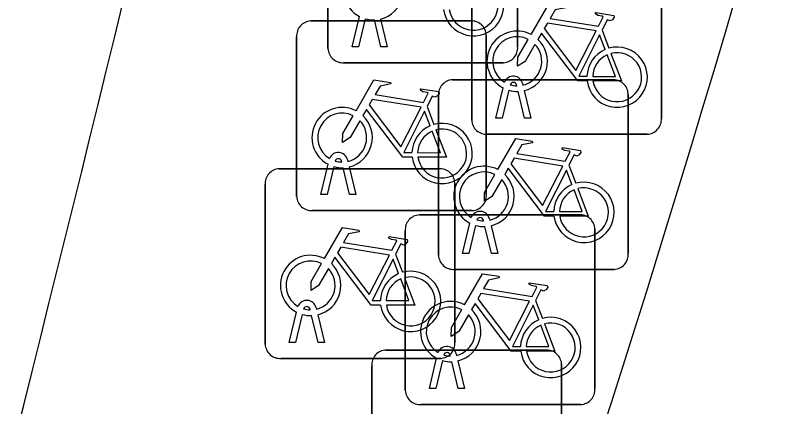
# Model space of a CAD drawing. Extents: x 160676 to 161153, y 383244 to 383713.
# Drawn here: x 161140.81 to 161144.841, y 383517.521 to 383519.583 of the extents above; entities that cross this region are included whole.
import ezdxf

# ---------------------------------------------------------------- set-up
doc = ezdxf.new("R2010")
doc.units = 0
for name, color, linetype in [('IMGEO_Fietsenrek', 7, 'Continuous'), ('IMGEO_Fietspad_gesloten', 7, 'Continuous'), ('IMGEO_Rijbaan_lokaal_gesloten', 7, 'Continuous')]:
    doc.layers.add(name, color=color, linetype=linetype)

msp = doc.modelspace()

# ---------------------------------------------------------------- linework, layer by layer
at = {"layer": 'IMGEO_Fietsenrek'}
for p, q in [((161143.4555, 383520.2581), (161143.4555, 383519.4172)), ((161143.4555, 383519.4172), (161143.4555, 383520.2581)), ((161142.4565, 383519.4079), (161142.4565, 383520.2488)), ((161142.4565, 383520.2488), (161142.4565, 383519.4079)), ((161143.2135, 383519.0309), (161143.2135, 383519.8718)), ((161143.2135, 383519.8718), (161143.2135, 383519.0309)), ((161144.2125, 383519.8811), (161144.2125, 383519.0402)), ((161144.2125, 383519.0402), (161144.2125, 383519.8811)), ((161142.5835, 383519.4173), (161142.6218, 383519.5773)), ((161142.6522, 383519.5651), (161142.6169, 383519.4173)), ((161142.3659, 383519.5535), (161143.2068, 383519.5535)), ((161143.2068, 383519.5535), (161142.3659, 383519.5535)), ((161142.735, 383519.4173), (161142.7011, 383519.559)), ((161142.7334, 383519.5633), (161142.7684, 383519.4173)), ((161143.9002, 383519.5052), (161143.9365, 383519.41)), ((161142.2915, 383518.6289), (161142.2915, 383519.4698)), ((161142.2915, 383519.4698), (161142.2915, 383518.6289)), ((161143.2905, 383519.4791), (161143.2905, 383518.6382)), ((161143.2905, 383518.6382), (161143.2905, 383519.4791)), ((161142.6169, 383519.4173), (161142.5835, 383519.4173)), ((161142.7684, 383519.4173), (161142.735, 383519.4173)), ((161143.3811, 383519.3335), (161142.5402, 383519.3335)), ((161142.5402, 383519.3335), (161143.3811, 383519.3335)), ((161143.1129, 383519.2435), (161143.9538, 383519.2435)), ((161143.9538, 383519.2435), (161143.1129, 383519.2435)), ((161143.4509, 383519.2119), (161143.4499, 383519.2162)), ((161143.4816, 383519.2234), (161143.4834, 383519.2155)), ((161143.3405, 383519.0403), (161143.3788, 383519.2003)), ((161143.4092, 383519.1881), (161143.3739, 383519.0403)), ((161143.492, 383519.0403), (161143.4581, 383519.182)), ((161143.4904, 383519.1863), (161143.5254, 383519.0403)), ((161144.0375, 383519.1691), (161144.0375, 383518.3282)), ((161144.0375, 383518.3282), (161144.0375, 383519.1691)), ((161143.0385, 383518.3189), (161143.0385, 383519.1598)), ((161143.0385, 383519.1598), (161143.0385, 383518.3189)), ((161142.9782, 383519.1032), (161143.0145, 383519.008)), ((161143.3739, 383519.0403), (161143.3405, 383519.0403)), ((161143.5254, 383519.0403), (161143.492, 383519.0403)), ((161144.1381, 383518.9565), (161143.2972, 383518.9565)), ((161143.2972, 383518.9565), (161144.1381, 383518.9565)), ((161142.4185, 383518.6383), (161142.4568, 383518.7983)), ((161142.5289, 383518.8099), (161142.5279, 383518.8142)), ((161142.5596, 383518.8214), (161142.5614, 383518.8135)), ((161142.1999, 383518.7745), (161143.0408, 383518.7745)), ((161143.0408, 383518.7745), (161142.1999, 383518.7745)), ((161142.4872, 383518.7861), (161142.4519, 383518.6383)), ((161142.57, 383518.6383), (161142.5361, 383518.78)), ((161142.5684, 383518.7843), (161142.6034, 383518.6383)), ((161143.7252, 383518.7932), (161143.7615, 383518.698)), ((161142.1255, 383517.8499), (161142.1255, 383518.6908)), ((161142.1255, 383518.6908), (161142.1255, 383517.8499)), ((161143.1245, 383518.7001), (161143.1245, 383517.8592)), ((161143.1245, 383517.8592), (161143.1245, 383518.7001)), ((161142.4519, 383518.6383), (161142.4185, 383518.6383)), ((161142.6034, 383518.6383), (161142.57, 383518.6383)), ((161143.2161, 383518.5545), (161142.3752, 383518.5545)), ((161142.3752, 383518.5545), (161143.2161, 383518.5545)), ((161142.9379, 383518.5315), (161143.7788, 383518.5315)), ((161143.7788, 383518.5315), (161142.9379, 383518.5315)), ((161143.1655, 383518.3283), (161143.2038, 383518.4883)), ((161143.2342, 383518.4761), (161143.1989, 383518.3283)), ((161143.2759, 383518.4999), (161143.2749, 383518.5042)), ((161143.3066, 383518.5114), (161143.3084, 383518.5035)), ((161142.8635, 383517.6069), (161142.8635, 383518.4478)), ((161142.8635, 383518.4478), (161142.8635, 383517.6069)), ((161143.317, 383518.3283), (161143.2831, 383518.47)), ((161143.3154, 383518.4743), (161143.3504, 383518.3283)), ((161143.8625, 383518.4571), (161143.8625, 383517.6162)), ((161143.8625, 383517.6162), (161143.8625, 383518.4571)), ((161142.8122, 383518.3242), (161142.8485, 383518.229)), ((161143.1989, 383518.3283), (161143.1655, 383518.3283)), ((161143.3504, 383518.3283), (161143.317, 383518.3283)), ((161143.9631, 383518.2445), (161143.1222, 383518.2445)), ((161143.1222, 383518.2445), (161143.9631, 383518.2445)), ((161143.5502, 383518.0812), (161143.5865, 383517.986)), ((161142.3629, 383518.0309), (161142.3619, 383518.0352)), ((161142.3936, 383518.0424), (161142.3954, 383518.0345)), ((161142.2525, 383517.8593), (161142.2908, 383518.0193)), ((161142.3212, 383518.0071), (161142.2859, 383517.8593)), ((161142.404, 383517.8593), (161142.3701, 383518.001)), ((161142.4024, 383518.0053), (161142.4374, 383517.8593)), ((161142.2859, 383517.8593), (161142.2525, 383517.8593)), ((161142.4374, 383517.8593), (161142.404, 383517.8593)), ((161142.7619, 383517.8195), (161143.6028, 383517.8195)), ((161143.6028, 383517.8195), (161142.7619, 383517.8195)), ((161143.1009, 383517.7879), (161143.0999, 383517.7922)), ((161143.1316, 383517.7994), (161143.1334, 383517.7915)), ((161143.0501, 383517.7755), (161142.2092, 383517.7755)), ((161142.2092, 383517.7755), (161143.0501, 383517.7755)), ((161142.9905, 383517.6163), (161143.0288, 383517.7763)), ((161143.0592, 383517.7641), (161143.0239, 383517.6163)), ((161143.142, 383517.6163), (161143.1081, 383517.758)), ((161143.1404, 383517.7623), (161143.1754, 383517.6163)), ((161142.6875, 383516.8949), (161142.6875, 383517.7358)), ((161142.6875, 383517.7358), (161142.6875, 383516.8949)), ((161143.6865, 383517.7451), (161143.6865, 383516.9042)), ((161143.6865, 383516.9042), (161143.6865, 383517.7451)), ((161143.0239, 383517.6163), (161142.9905, 383517.6163)), ((161143.1754, 383517.6163), (161143.142, 383517.6163)), ((161143.7881, 383517.5325), (161142.9472, 383517.5325)), ((161142.9472, 383517.5325), (161143.7881, 383517.5325))]:
    msp.add_line(p, q, dxfattribs=at)
for points in [[(161143.5261, 383519.4822), (161143.6208, 383519.6457), (161143.707, 383519.6319), (161143.7087, 383519.6232), (161143.6526, 383519.6123), (161143.6264, 383519.567), (161143.8816, 383519.5262)], [(161143.8816, 383519.5262), (161143.9066, 383519.575), (161143.9015, 383519.579), (161143.8783, 383519.5827), (161143.8656, 383519.5902), (161143.8646, 383519.5933), (161143.8668, 383519.5979), (161143.9616, 383519.5828), (161143.9639, 383519.5725), (161143.9545, 383519.5601), (161143.9421, 383519.5537), (161143.9276, 383519.5599), (161143.9002, 383519.5052)], [(161143.8687, 383519.501), (161143.6119, 383519.542), (161143.5952, 383519.5132), (161143.7622, 383519.2929), (161143.8687, 383519.501)], [(161143.8218, 383519.2375), (161143.7721, 383519.2376), (161143.5814, 383519.4893), (161143.5624, 383519.4565)], [(161143.5468, 383519.4297), (161143.4952, 383519.3405), (161143.4553, 383519.3145), (161143.4565, 383519.362), (161143.511, 383519.4562)], [(161143.9167, 383519.403), (161143.8874, 383519.4798), (161143.778, 383519.2617), (161143.8207, 383519.2616)], [(161143.8507, 383519.2615), (161143.9706, 383519.2613), (161143.9274, 383519.3749)], [(161143.9472, 383519.3818), (161144.0022, 383519.2372), (161143.8521, 383519.2375)], [(161142.6041, 383519.0802), (161142.6988, 383519.2437), (161142.785, 383519.2299), (161142.7867, 383519.2212), (161142.7306, 383519.2103), (161142.7044, 383519.165), (161142.9596, 383519.1242)], [(161142.9596, 383519.1242), (161142.9846, 383519.173), (161142.9795, 383519.177), (161142.9563, 383519.1807), (161142.9436, 383519.1882), (161142.9426, 383519.1913), (161142.9448, 383519.1959), (161143.0396, 383519.1808), (161143.0419, 383519.1705), (161143.0325, 383519.1581), (161143.0201, 383519.1517), (161143.0056, 383519.1579), (161142.9782, 383519.1032)], [(161142.9467, 383519.099), (161142.6899, 383519.14), (161142.6732, 383519.1112), (161142.8402, 383518.8909), (161142.9467, 383519.099)], [(161142.8998, 383518.8355), (161142.8501, 383518.8356), (161142.6594, 383519.0873), (161142.6404, 383519.0545)], [(161142.6248, 383519.0277), (161142.5732, 383518.9385), (161142.5333, 383518.9125), (161142.5345, 383518.96), (161142.589, 383519.0542)], [(161142.9947, 383519.001), (161142.9654, 383519.0778), (161142.856, 383518.8597), (161142.8987, 383518.8596)], [(161142.9287, 383518.8595), (161143.0486, 383518.8593), (161143.0054, 383518.9729)], [(161143.0252, 383518.9798), (161143.0802, 383518.8352), (161142.9301, 383518.8355)], [(161143.3511, 383518.7702), (161143.4458, 383518.9337), (161143.532, 383518.9199), (161143.5337, 383518.9112), (161143.4776, 383518.9003), (161143.4514, 383518.855), (161143.7066, 383518.8142)], [(161143.7066, 383518.8142), (161143.7316, 383518.863), (161143.7265, 383518.867), (161143.7033, 383518.8707), (161143.6906, 383518.8782), (161143.6896, 383518.8813), (161143.6918, 383518.8859), (161143.7866, 383518.8708), (161143.7889, 383518.8605), (161143.7795, 383518.8481), (161143.7671, 383518.8417), (161143.7526, 383518.8479), (161143.7252, 383518.7932)], [(161143.6937, 383518.789), (161143.4369, 383518.83), (161143.4202, 383518.8012), (161143.5872, 383518.5809), (161143.6937, 383518.789)], [(161143.6468, 383518.5255), (161143.5971, 383518.5256), (161143.4064, 383518.7773), (161143.3874, 383518.7445)], [(161143.7417, 383518.691), (161143.7124, 383518.7678), (161143.603, 383518.5497), (161143.6457, 383518.5496)], [(161143.3718, 383518.7177), (161143.3202, 383518.6285), (161143.2803, 383518.6025), (161143.2815, 383518.65), (161143.336, 383518.7442)], [(161143.6757, 383518.5495), (161143.7956, 383518.5493), (161143.7524, 383518.6629)], [(161143.7722, 383518.6698), (161143.8272, 383518.5252), (161143.6771, 383518.5255)], [(161142.4381, 383518.3012), (161142.5328, 383518.4647), (161142.619, 383518.4509), (161142.6207, 383518.4422), (161142.5646, 383518.4313), (161142.5384, 383518.386), (161142.7936, 383518.3452)], [(161142.7936, 383518.3452), (161142.8186, 383518.394), (161142.8135, 383518.398), (161142.7903, 383518.4017), (161142.7776, 383518.4092), (161142.7766, 383518.4123), (161142.7788, 383518.4169), (161142.8736, 383518.4018), (161142.8759, 383518.3915), (161142.8665, 383518.3791), (161142.8541, 383518.3727), (161142.8396, 383518.3789), (161142.8122, 383518.3242)], [(161142.7807, 383518.32), (161142.5239, 383518.361), (161142.5072, 383518.3322), (161142.6742, 383518.1119), (161142.7807, 383518.32)], [(161142.4588, 383518.2487), (161142.4072, 383518.1595), (161142.3673, 383518.1335), (161142.3685, 383518.181), (161142.423, 383518.2752)], [(161142.7338, 383518.0565), (161142.6841, 383518.0566), (161142.4934, 383518.3083), (161142.4744, 383518.2755)], [(161142.8287, 383518.222), (161142.7994, 383518.2988), (161142.69, 383518.0807), (161142.7327, 383518.0806)], [(161142.7627, 383518.0805), (161142.8826, 383518.0803), (161142.8394, 383518.1939)], [(161142.8592, 383518.2008), (161142.9142, 383518.0562), (161142.7641, 383518.0565)], [(161143.1761, 383518.0582), (161143.2708, 383518.2217), (161143.357, 383518.2079), (161143.3587, 383518.1992), (161143.3026, 383518.1883), (161143.2764, 383518.143), (161143.5316, 383518.1022)], [(161143.5316, 383518.1022), (161143.5566, 383518.151), (161143.5515, 383518.155), (161143.5283, 383518.1587), (161143.5156, 383518.1662), (161143.5146, 383518.1693), (161143.5168, 383518.1739), (161143.6116, 383518.1588), (161143.6139, 383518.1485), (161143.6045, 383518.1361), (161143.5921, 383518.1297), (161143.5776, 383518.1359), (161143.5502, 383518.0812)], [(161143.5187, 383518.077), (161143.2619, 383518.118), (161143.2452, 383518.0892), (161143.4122, 383517.8689), (161143.5187, 383518.077)], [(161143.1968, 383518.0057), (161143.1452, 383517.9165), (161143.1053, 383517.8905), (161143.1065, 383517.938), (161143.161, 383518.0322)], [(161143.4718, 383517.8135), (161143.4221, 383517.8136), (161143.2314, 383518.0653), (161143.2124, 383518.0325)], [(161143.5667, 383517.979), (161143.5374, 383518.0558), (161143.428, 383517.8377), (161143.4707, 383517.8376)], [(161143.5972, 383517.9578), (161143.6522, 383517.8132), (161143.5021, 383517.8135)], [(161143.5007, 383517.8375), (161143.6206, 383517.8373), (161143.5774, 383517.9509)]]:
    msp.add_lwpolyline(points, dxfattribs=at)
for centre, radius, start, end in [((161142.6961, 383519.7179), 0.159, 62.6766, 242.1369), ((161142.6961, 383519.7179), 0.159, 283.5766, 46.6042), ((161143.2227, 383519.6339), 0.159, 187.0065, 105.7708), ((161143.2227, 383519.6339), 0.129, 188.6715, 104.5883), ((161142.6961, 383519.7179), 0.159, 253.9967, 271.7867), ((161142.3692, 383519.4756), 0.0779, 92.4484, 184.2845), ((161142.3692, 383519.4756), 0.0779, 92.4484, 184.2845), ((161143.2126, 383519.4758), 0.0779, 2.4484, 94.2845), ((161143.2126, 383519.4758), 0.0779, 2.4484, 94.2845), ((161143.4531, 383519.3409), 0.159, 62.6766, 242.1369), ((161143.4531, 383519.3409), 0.129, 63.3192, 238.903), ((161143.4531, 383519.3409), 0.159, 283.5766, 46.6042), ((161142.5344, 383519.4112), 0.0779, 182.4484, 274.2845), ((161142.5344, 383519.4112), 0.0779, 182.4484, 274.2845), ((161143.3778, 383519.4114), 0.0779, 272.4484, 4.2845), ((161143.3778, 383519.4114), 0.0779, 272.4484, 4.2845), ((161143.4531, 383519.3409), 0.129, 283.6043, 43.4302), ((161143.9797, 383519.2569), 0.159, 113.3408, 178.3217), ((161143.9797, 383519.2569), 0.159, 187.0065, 105.7708), ((161143.9797, 383519.2569), 0.129, 113.923, 177.9556), ((161143.9797, 383519.2569), 0.129, 188.6715, 104.5883), ((161143.1162, 383519.1656), 0.0779, 92.4484, 184.2845), ((161143.1162, 383519.1656), 0.0779, 92.4484, 184.2845), ((161143.4329, 383519.2123), 0.0499, 12.8025, 158.6934), ((161143.9596, 383519.1658), 0.0779, 2.4484, 94.2845), ((161143.9596, 383519.1658), 0.0779, 2.4484, 94.2845), ((161143.4329, 383519.2123), 0.0174, 12.8025, 163.4502), ((161143.4531, 383519.3409), 0.129, 253.415, 269.0204), ((161143.4531, 383519.3409), 0.159, 253.9967, 271.7867), ((161142.5311, 383518.9389), 0.159, 62.6766, 242.1369), ((161142.5311, 383518.9389), 0.129, 63.3192, 238.903), ((161142.5311, 383518.9389), 0.159, 283.5766, 46.6042), ((161144.1348, 383519.0344), 0.0779, 272.4484, 4.2845), ((161144.1348, 383519.0344), 0.0779, 272.4484, 4.2845), ((161142.5311, 383518.9389), 0.129, 283.6043, 43.4302), ((161143.0577, 383518.8549), 0.159, 113.3408, 178.3217), ((161143.0577, 383518.8549), 0.159, 187.0065, 105.7708), ((161143.2914, 383519.0342), 0.0779, 182.4484, 274.2845), ((161143.2914, 383519.0342), 0.0779, 182.4484, 274.2845), ((161143.0577, 383518.8549), 0.129, 113.923, 177.9556), ((161143.0577, 383518.8549), 0.129, 188.6715, 104.5883), ((161142.5109, 383518.8103), 0.0499, 12.8025, 158.6934), ((161142.5109, 383518.8103), 0.0174, 12.8025, 163.4502), ((161142.5311, 383518.9389), 0.129, 253.415, 269.0204), ((161142.2032, 383518.6966), 0.0779, 92.4484, 184.2845), ((161142.2032, 383518.6966), 0.0779, 92.4484, 184.2845), ((161142.5311, 383518.9389), 0.159, 253.9967, 271.7867), ((161143.0466, 383518.6968), 0.0779, 2.4484, 94.2845), ((161143.0466, 383518.6968), 0.0779, 2.4484, 94.2845), ((161143.2781, 383518.6289), 0.159, 62.6766, 242.1369), ((161143.2781, 383518.6289), 0.129, 63.3192, 238.903), ((161143.2781, 383518.6289), 0.129, 283.6043, 43.4302), ((161143.2781, 383518.6289), 0.159, 283.5766, 46.6042), ((161143.8047, 383518.5449), 0.159, 113.3408, 178.3217), ((161143.8047, 383518.5449), 0.159, 187.0065, 105.7708), ((161143.2128, 383518.6324), 0.0779, 272.4484, 4.2845), ((161143.2128, 383518.6324), 0.0779, 272.4484, 4.2845), ((161143.8047, 383518.5449), 0.129, 113.923, 177.9556), ((161143.8047, 383518.5449), 0.129, 188.6715, 104.5883), ((161142.3694, 383518.6322), 0.0779, 182.4484, 274.2845), ((161142.3694, 383518.6322), 0.0779, 182.4484, 274.2845), ((161142.9412, 383518.4536), 0.0779, 92.4484, 184.2845), ((161142.9412, 383518.4536), 0.0779, 92.4484, 184.2845), ((161143.2579, 383518.5003), 0.0499, 12.8025, 158.6934), ((161143.2579, 383518.5003), 0.0174, 12.8025, 163.4502), ((161143.7846, 383518.4538), 0.0779, 2.4484, 94.2845), ((161143.7846, 383518.4538), 0.0779, 2.4484, 94.2845), ((161143.2781, 383518.6289), 0.159, 253.9967, 271.7867), ((161143.2781, 383518.6289), 0.129, 253.415, 269.0204), ((161142.3651, 383518.1599), 0.159, 62.6766, 242.1369), ((161143.1164, 383518.3222), 0.0779, 182.4484, 274.2845), ((161143.1164, 383518.3222), 0.0779, 182.4484, 274.2845), ((161143.9598, 383518.3224), 0.0779, 272.4484, 4.2845), ((161143.9598, 383518.3224), 0.0779, 272.4484, 4.2845), ((161142.3651, 383518.1599), 0.129, 63.3192, 238.903), ((161142.3651, 383518.1599), 0.159, 283.5766, 46.6042), ((161142.3651, 383518.1599), 0.129, 283.6043, 43.4302), ((161142.8917, 383518.0759), 0.159, 187.0065, 105.7708), ((161142.8917, 383518.0759), 0.159, 113.3408, 178.3217), ((161142.8917, 383518.0759), 0.129, 113.923, 177.9556), ((161142.8917, 383518.0759), 0.129, 188.6715, 104.5883), ((161142.3449, 383518.0313), 0.0499, 12.8025, 158.6934), ((161143.1031, 383517.9169), 0.159, 62.6766, 242.1369), ((161142.3449, 383518.0313), 0.0174, 12.8025, 163.4502), ((161142.3651, 383518.1599), 0.129, 253.415, 269.0204), ((161143.1031, 383517.9169), 0.129, 63.3192, 238.903), ((161143.1031, 383517.9169), 0.159, 283.5766, 46.6042), ((161142.3651, 383518.1599), 0.159, 253.9967, 271.7867), ((161143.1031, 383517.9169), 0.129, 283.6043, 43.4302), ((161143.6297, 383517.8329), 0.159, 187.0065, 105.7708), ((161143.6297, 383517.8329), 0.159, 113.3408, 178.3217), ((161143.6297, 383517.8329), 0.129, 188.6715, 104.5883), ((161143.6297, 383517.8329), 0.129, 113.923, 177.9556), ((161142.2034, 383517.8532), 0.0779, 182.4484, 274.2845), ((161142.2034, 383517.8532), 0.0779, 182.4484, 274.2845), ((161143.0829, 383517.7883), 0.0499, 12.8025, 158.6934), ((161143.0468, 383517.8534), 0.0779, 272.4484, 4.2845), ((161143.0468, 383517.8534), 0.0779, 272.4484, 4.2845), ((161142.7652, 383517.7416), 0.0779, 92.4484, 184.2845), ((161142.7652, 383517.7416), 0.0779, 92.4484, 184.2845), ((161143.0829, 383517.7883), 0.0174, 12.8025, 163.4502), ((161143.1031, 383517.9169), 0.129, 253.415, 269.0204), ((161143.6086, 383517.7418), 0.0779, 2.4484, 94.2845), ((161143.6086, 383517.7418), 0.0779, 2.4484, 94.2845), ((161143.1031, 383517.9169), 0.159, 253.9967, 271.7867), ((161142.9414, 383517.6102), 0.0779, 182.4484, 274.2845), ((161142.9414, 383517.6102), 0.0779, 182.4484, 274.2845), ((161143.7848, 383517.6104), 0.0779, 272.4484, 4.2845), ((161143.7848, 383517.6104), 0.0779, 272.4484, 4.2845)]:
    msp.add_arc(centre, radius, start, end, dxfattribs=at)
at = {"layer": 'IMGEO_Fietspad_gesloten'}
for centre, radius, start, end in [((160839.8476, 383594.1978), 308.566, 343.907753, 347.99577), ((160781.8736, 383607.326), 370.0405, 344.609395, 346.404952)]:
    msp.add_arc(centre, radius, start, end, dxfattribs=at)
at = {"layer": 'IMGEO_Rijbaan_lokaal_gesloten'}
msp.add_arc((161059.014, 383544.7677), 89.1916, 341.966262, 350.32879, dxfattribs=at)

doc.saveas('drawing.dxf')
